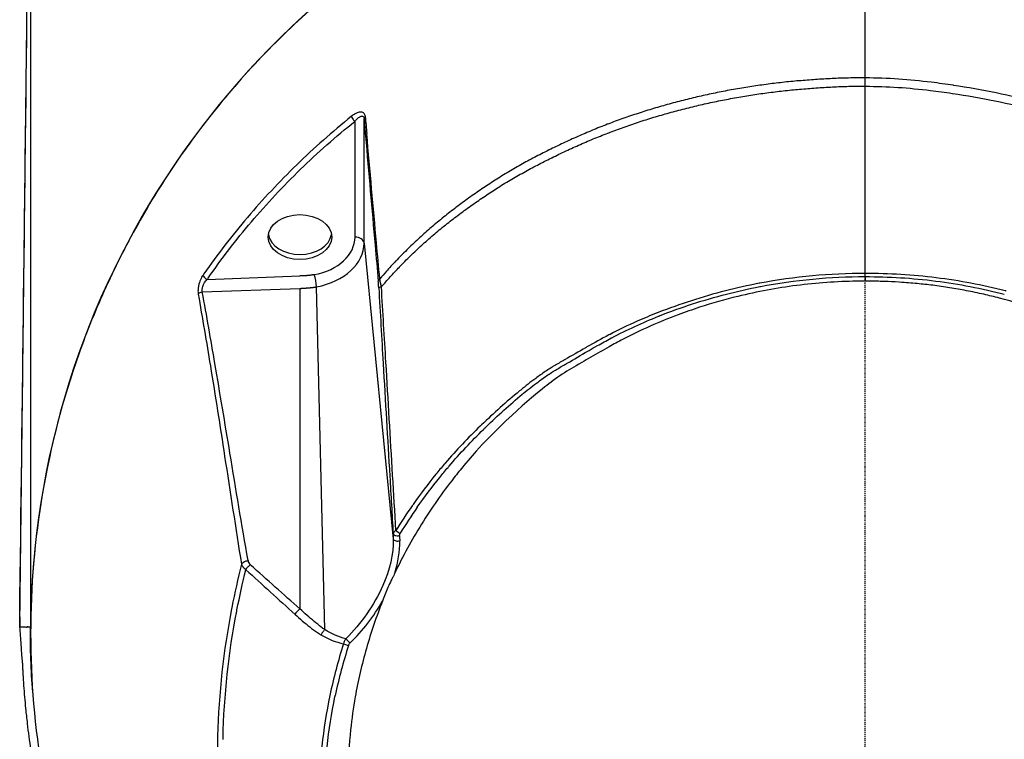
# Model space of a CAD drawing. Header units: millimetres. Extents: x 0 to 7374, y 0 to 4200.
# Tile 547 of 656: x 3810 to 3919, y 1136 to 1215. Entities that reach past the tile are written whole.
import ezdxf

# ---------------------------------------------------------------- set-up
doc = ezdxf.new("R2010")
doc.units = ezdxf.units.MM
doc.header["$LTSCALE"] = 0.2
doc.linetypes.add('CENTER2', pattern=[1.125, 0.75, -0.125, 0.125, -0.125])
doc.layers.add('02_Center Line', color=1, linetype='CENTER2')

# ---------------------------------------------------------------- blocks, each defined once
blk = doc.blocks.new('A$Cccaa745f')
for p, q in [((-92, 341.38), (-92, 241)), ((-93.19, 241.22), (-92.24, 321)), ((-0.01, 279.95), (0, 300.57)), ((-56.62, 297.27), (-56.62, 297.26)), ((-56.24, 283.96), (-56.24, 296.72)), ((-55.24, 283.3), (-55.24, 297.01)), ((-55.24, 283.3), (-52.02, 250.69)), ((-72.52, 279.29), (-62.31, 279.67)), ((-0.01, 279.6), (-0.01, 279.1)), ((-73.07, 277.91), (-62.31, 278.3)), ((-62.31, 278.3), (-62.31, 242.99)), ((-59.58, 240.71), (-60.48, 278.47)), ((-52.03, 251.27), (-52.02, 250.69)), ((-92.28, 241), (-92.14, 241)), ((-92.02, 241), (-92, 241))]:
    blk.add_line(p, q)
blk.add_arc((0, 240.29), 92, 44.9301, 179.559)
for centre, major_axis, ratio, start_param, end_param in [((-43.36, 584.57), (-20.43, 486.21), 0.060519, 2.200526, 2.205362), ((-62.31, 284.52), (3.5, 0), 0.707107, 3.256129, 6.168649), ((-62.31, 283.96), (6.07, 0), 0.707107, 4.974189, 6.283185), ((-62.31, 283.3), (7.07, 0), 0.707107, 4.974189, 6.283185), ((-56.24, 283.25), (1, 0), 0.707107, 0.069813, 1.570796), ((-72.94, 279.74), (1.24, 1.77), 0.026061, 1.496708, 1.574575), ((-60.74, 279.11), (-0.186, 0.983), 0.183013, 3.979473, 5.480456), ((-53.65, 277.25), (0.08, -2.19), 0.03496, 2.106277, 2.569418), ((-0.01, 279.9), (0, -0.432), 0.000032, 0.802696, 1.693069), ((0.39, 221.35), (-60.72, 1.1), 0.969627, 5.706763, 5.762007), ((0.85, 221.25), (60.64, 0.01), 0.96948, 2.546578, 2.604294), ((35.87, 156.05), (-50.21, 205.11), 0.348168, 1.006024, 1.009207), ((-66.8, 248.76), (-1.09, -0.79), 0.764737, 5.928532, 6.452403), ((-62.27, 242.39), (0.614, 0.683), 0.525257, 1.103505, 2.013275), ((-93.2, 241.92), (0, -0.994), 0.011948, 0.372867, 0.507258), ((-93.2, 241.92), (0, -0.994), 0.011948, 0.507258, 0.785398), ((0, 241.56), (-92, -0.56), 0.00002, 6.277481, 6.283185), ((-28.62, 228.87), (11.36, 40), 0.736504, 1.522573, 1.664487), ((-30.38, 228.84), (-10.18, -38.61), 0.710174, 4.636554, 4.780001)]:
    blk.add_ellipse(centre, major_axis=major_axis, ratio=ratio, start_param=start_param, end_param=end_param)
blk.add_ellipse((-62.31, 283.96), major_axis=(3.5, 0), ratio=0.707107)
for points, knots in [([(-93.19, 242.12), (-92.9, 265.54), (-92.62, 288.97), (-92.23, 321.85), (-92.12, 331.28), (-92, 340.72)], [0, 0, 0, 0, 10.000002, 10.000002, 14.023717, 14.023717, 14.023717, 14.023717]), ([(0.01, 332.28), (-1.82, 332.28), (-3.65, 332.22), (-7.3, 332.01), (-9.11, 331.84), (-12.72, 331.41), (-14.51, 331.14), (-18.06, 330.5), (-19.82, 330.13), (-25.02, 328.88), (-28.39, 327.85), (-34.89, 325.47), (-38.02, 324.12), (-44, 321.14), (-46.86, 319.51), (-52.29, 316.03), (-54.86, 314.19), (-59.72, 310.32), (-62.01, 308.29), (-66.32, 304.1), (-68.33, 301.94), (-72.09, 297.5), (-73.84, 295.22), (-77.07, 290.57), (-78.57, 288.21), (-81.3, 283.4), (-82.54, 280.97), (-84.79, 276.04), (-85.8, 273.55), (-88.47, 266.02), (-89.79, 260.91), (-91.55, 250.64), (-91.99, 245.46), (-91.99, 240.28), (-91.99, 235.1), (-91.55, 229.92), (-89.79, 219.64), (-88.47, 214.54), (-84.91, 204.5), (-82.67, 199.56), (-77.2, 189.95), (-73.97, 185.29), (-68.33, 178.62), (-66.32, 176.46), (-62.87, 173.1), (-61.52, 171.86), (-60.13, 170.66)], [0, 0, 0, 0, 0.015625, 0.015625, 0.03125, 0.03125, 0.046875, 0.046875, 0.0625, 0.0625, 0.09375, 0.09375, 0.125, 0.125, 0.15625, 0.15625, 0.1875, 0.1875, 0.21875, 0.21875, 0.25, 0.25, 0.28125, 0.28125, 0.3125, 0.3125, 0.34375, 0.34375, 0.375, 0.375, 0.4375, 0.4375, 0.5000003, 0.5000003, 0.5000003, 0.5625, 0.5625, 0.625, 0.625, 0.6875, 0.6875, 0.75, 0.75, 0.78125, 0.78125, 0.8000676, 0.8000676, 0.8000676, 0.8000676]), ([(-10.94, 300.77), (-11.54, 300.69), (-12.73, 300.52), (-13.92, 300.32), (-14.52, 300.21), (-14.53, 300.21), (-14.54, 300.21), (-14.54, 300.21), (-14.54, 300.21)], [0, 0, 0, 0, 0.4956265, 0.9919048, 0.9919048, 0.9996772, 0.9996772, 1, 1, 1, 1]), ([(-7.31, 301.17), (-7.91, 301.12), (-8.52, 301.06), (-9.13, 300.99), (-9.73, 300.93), (-10.34, 300.85), (-10.94, 300.77)], [0, 0, 0, 0, 0.4995007, 0.4995007, 0.4995007, 1, 1, 1, 1]), ([(0, 301.49), (-0.3, 301.49), (-0.92, 301.5), (-1.83, 301.48), (-2.75, 301.46), (-3.35, 301.43), (-3.96, 301.4), (-4.57, 301.37), (-5.49, 301.31), (-6.4, 301.24), (-7.01, 301.19), (-7.31, 301.17), (-7.31, 301.17), (-7.31, 301.17)], [0, 0, 0, 0, 0.124596, 0.249192, 0.373787, 0.498383, 0.498383, 0.623744, 0.749105, 0.874465, 0.999826, 0.999826, 1, 1, 1, 1]), ([(7.28, 301.01), (7.28, 301.01), (7.28, 301.01), (4.89, 301.3), (2.45, 301.48), (0, 301.49)], [0, 0, 0, 0, 0.0000622, 0.0000622, 1, 1, 1, 1]), ([(14.44, 299.83), (12.88, 300.15), (11.31, 300.43), (9.72, 300.67), (9.71, 300.67), (9.7, 300.68), (9.69, 300.68), (8.89, 300.8), (8.09, 300.91), (7.28, 301.01)], [0, 0, 0, 0, 0.661011, 0.661011, 0.661011, 0.665756, 0.665756, 0.665756, 1, 1, 1, 1]), ([(-14.54, 300.21), (-15.14, 300.1), (-16.33, 299.88), (-18.1, 299.5), (-19.86, 299.08), (-21.03, 298.77), (-21.61, 298.61)], [0, 0, 0, 0, 0.249866, 0.499894, 0.749922, 1, 1, 1, 1]), ([(-14.37, 299.3), (-13.79, 299.4), (-12.61, 299.6), (-11.43, 299.77), (-10.24, 299.93), (-9.04, 300.08), (-7.84, 300.2), (-6.94, 300.27), (-6.34, 300.32), (-5.43, 300.39), (-4.53, 300.45), (-3.92, 300.48), (-3.32, 300.51), (-2.72, 300.54), (-1.82, 300.57), (-0.91, 300.58), (-0.31, 300.58), (-0.01, 300.57), (0, 300.57), (0, 300.57)], [0, 0, 0, 0, 0.1237633, 0.2475282, 0.2475282, 0.3725427, 0.4975572, 0.4975572, 0.5604583, 0.6233595, 0.6862606, 0.7491617, 0.7491617, 0.811679, 0.8741963, 0.9367135, 0.9992308, 0.9992308, 1, 1, 1, 1]), ([(0, 300.57), (2.41, 300.57), (4.82, 300.4), (7.19, 300.11), (7.99, 300.02), (8.78, 299.91), (9.58, 299.79), (9.59, 299.79), (9.6, 299.79), (9.61, 299.79), (11.18, 299.56), (12.74, 299.28), (14.29, 298.96), (15.85, 298.64), (17.4, 298.29), (18.94, 297.9), (22, 297.12), (25.01, 296.19), (27.96, 295.1), (27.97, 295.1), (27.98, 295.1), (27.99, 295.09), (28, 295.09), (28.01, 295.08), (28.03, 295.08), (29.48, 294.54), (30.91, 293.97), (32.31, 293.35), (32.32, 293.34), (32.33, 293.34), (32.34, 293.34), (33.05, 293.02), (33.76, 292.69), (34.46, 292.34), (34.47, 292.34), (34.48, 292.33), (34.49, 292.33), (35.17, 291.99), (35.85, 291.64), (36.52, 291.28)], [0, 0, 0, 0, 0.18613, 0.18613, 0.18613, 0.2490794, 0.2490794, 0.2490794, 0.2499729, 0.2499729, 0.2499729, 0.3744211, 0.3744211, 0.3744211, 0.4999777, 0.4999777, 0.4999777, 0.7499909, 0.7499909, 0.7499909, 0.7508764, 0.7508764, 0.7508764, 0.7520055, 0.7520055, 0.7520055, 0.8749955, 0.8749955, 0.8749955, 0.8758115, 0.8758115, 0.8758115, 0.9380751, 0.9380751, 0.9380751, 0.9390827, 0.9390827, 0.9390827, 1, 1, 1, 1]), ([(28.27, 295.92), (28.26, 295.93), (28.24, 295.93), (25.26, 297.03), (22.21, 297.96), (17.57, 299.14), (16.01, 299.5), (14.44, 299.83)], [0, 0, 0, 0, 0.002991, 0.002991, 0.667508, 0.667508, 1, 1, 1, 1]), ([(-21.61, 298.61), (-22.18, 298.45), (-23.33, 298.12), (-25.03, 297.59), (-26.72, 297.02), (-27.83, 296.61), (-28.39, 296.4), (-28.41, 296.39), (-28.43, 296.38)], [0, 0, 0, 0, 0.248051, 0.496152, 0.744253, 0.992354, 0.992354, 1, 1, 1, 1]), ([(-28.11, 295.51), (-27.57, 295.72), (-26.47, 296.12), (-24.8, 296.69), (-23.11, 297.22), (-21.97, 297.54), (-20.83, 297.86), (-19.67, 298.16), (-17.93, 298.58), (-16.17, 298.96), (-14.99, 299.18), (-14.39, 299.29), (-14.38, 299.29), (-14.37, 299.3)], [0, 0, 0, 0, 0.124449, 0.2489, 0.373351, 0.497802, 0.497802, 0.622865, 0.747927, 0.87299, 0.998052, 0.998052, 1, 1, 1, 1]), ([(-55.1, 297.23), (-55.12, 297.37), (-55.17, 297.5), (-55.24, 297.58), (-55.31, 297.66), (-55.41, 297.71), (-55.52, 297.72), (-55.58, 297.73), (-55.64, 297.73), (-55.7, 297.72), (-55.75, 297.72), (-55.81, 297.7), (-55.88, 297.69), (-55.97, 297.66), (-56.06, 297.62), (-56.15, 297.57), (-56.19, 297.56), (-56.22, 297.54), (-56.25, 297.52), (-56.37, 297.45), (-56.5, 297.37), (-56.62, 297.27)], [0, 0, 0, 0, 0.2, 0.2, 0.2, 0.4, 0.4, 0.4, 0.5, 0.5, 0.5, 0.6, 0.6, 0.6, 0.7500001, 0.7500001, 0.7500001, 0.8000001, 0.8000001, 0.8000001, 0.9999999, 0.9999999, 0.9999999, 0.9999999]), ([(-72.52, 279.29), (-72.49, 279.34), (-72.46, 279.38), (-70.96, 281.54), (-69.37, 283.62), (-65.97, 287.62), (-64.17, 289.55), (-60.36, 293.25), (-58.36, 295.02), (-56.24, 296.72)], [0, 0, 0, 0, 0.007297, 0.007297, 0.34491, 0.34491, 0.67595, 0.67595, 1, 1, 1, 1]), ([(-56.62, 297.26), (-56.61, 297.19), (-56.55, 297.04), (-56.39, 296.83), (-56.29, 296.75), (-56.24, 296.72)], [0.0000001, 0.0000001, 0.0000001, 0.0000001, 0.4285714, 0.7142857, 1, 1, 1, 1]), ([(-56.24, 296.72), (-56.16, 296.82), (-56.08, 296.91), (-55.99, 296.99), (-55.97, 297.01), (-55.95, 297.03), (-55.93, 297.04), (-55.87, 297.1), (-55.81, 297.15), (-55.75, 297.18), (-55.71, 297.21), (-55.67, 297.23), (-55.63, 297.25), (-55.59, 297.27), (-55.56, 297.28), (-55.52, 297.29), (-55.45, 297.3), (-55.38, 297.29), (-55.33, 297.24), (-55.28, 297.2), (-55.25, 297.12), (-55.24, 297.01)], [0, 0, 0, 0, 0.202554, 0.202554, 0.202554, 0.252394, 0.252394, 0.252394, 0.401915, 0.401915, 0.401915, 0.501596, 0.501596, 0.501596, 0.601277, 0.601277, 0.601277, 0.800638, 0.800638, 0.800638, 1, 1, 1, 1]), ([(-55.1, 297.23), (-55.14, 297.2), (-55.21, 297.13), (-55.24, 297.05), (-55.24, 297.01)], [0, 0, 0, 0, 0.428571, 1, 1, 1, 1]), ([(-55.24, 297.01), (-55.19, 296.38), (-55.14, 295.75), (-54.73, 291.03), (-54.38, 287), (-53.91, 281.73), (-53.79, 280.41), (-53.67, 279.09)], [0, 0, 0, 0, 0.103586, 0.103586, 0.773416, 0.773416, 1, 1, 1, 1]), ([(-28.43, 296.38), (-28.43, 296.38), (-28.43, 296.38), (-28.98, 296.17), (-30.08, 295.73), (-31.69, 295.04), (-33.29, 294.31), (-34.34, 293.8), (-34.88, 293.54), (-34.9, 293.53), (-34.92, 293.52), (-34.92, 293.52), (-34.92, 293.52)], [0, 0, 0, 0, 0.000021, 0.000021, 0.247754, 0.495487, 0.74322, 0.990953, 0.990953, 0.999943, 0.999943, 1, 1, 1, 1]), ([(-53.87, 283.31), (-53.87, 283.31), (-53.87, 283.31), (-53.87, 283.31), (-54.23, 287.24), (-54.59, 291.26), (-54.94, 295.33)], [0, 0, 0, 0, 0.000004, 0.000004, 0.000004, 1, 1, 1, 1]), ([(-34.55, 292.69), (-34.03, 292.95), (-32.99, 293.45), (-31.4, 294.17), (-29.8, 294.85), (-28.71, 295.28), (-28.15, 295.5), (-28.13, 295.51), (-28.11, 295.51)], [0, 0, 0, 0, 0.248084, 0.496174, 0.744263, 0.992353, 0.992353, 1, 1, 1, 1]), ([(-34.92, 293.52), (-35.43, 293.26), (-36.46, 292.74), (-37.47, 292.2), (-38.48, 291.63), (-39.49, 291.04), (-40.49, 290.42), (-40.99, 290.09), (-41.01, 290.08), (-41.03, 290.07), (-41.03, 290.07), (-41.03, 290.07)], [0, 0, 0, 0, 0.245403, 0.490864, 0.490864, 0.741233, 0.991601, 0.991601, 0.999841, 0.999841, 1, 1, 1, 1]), ([(-62.65, 291.93), (-62.65, 291.93), (-62.65, 291.93), (-64.58, 290.05), (-66.39, 288.11), (-68.08, 286.13)], [0, 0, 0, 0, 0.000064, 0.000064, 1, 1, 1, 1]), ([(-37.64, 291.08), (-37.15, 291.36), (-36.14, 291.9), (-35.12, 292.41), (-34.59, 292.67), (-34.57, 292.68), (-34.55, 292.69)], [0, 0, 0, 0, 0.490957, 0.981975, 0.981975, 1, 1, 1, 1]), ([(-40.63, 289.31), (-40.14, 289.62), (-39.16, 290.23), (-38.15, 290.8), (-37.64, 291.08)], [0, 0, 0, 0, 0.499891, 1, 1, 1, 1]), ([(-41.03, 290.07), (-41.5, 289.76), (-41.97, 289.45), (-42.91, 288.81), (-43.39, 288.48), (-44.33, 287.8), (-45.26, 287.11), (-46.17, 286.4), (-46.64, 286.02), (-46.65, 286.01), (-46.66, 286)], [0, 0, 0, 0, 0.241675, 0.241675, 0.492191, 0.492191, 0.742396, 0.992601, 0.992601, 1, 1, 1, 1]), ([(-42.07, 288.36), (-41.61, 288.67), (-41.14, 288.98), (-40.66, 289.29), (-40.64, 289.3), (-40.63, 289.31), (-40.63, 289.31), (-40.63, 289.31)], [0, 0, 0, 0, 0.966798, 0.966798, 0.999685, 0.999685, 1, 1, 1, 1]), ([(-43.49, 287.38), (-43.02, 287.71), (-42.55, 288.04), (-42.07, 288.36), (-42.07, 288.36), (-42.07, 288.36)], [0, 0, 0, 0, 0.999625, 0.999625, 1, 1, 1, 1]), ([(-46.24, 285.31), (-46.24, 285.31), (-46.24, 285.31), (-45.8, 285.67), (-44.89, 286.37), (-43.96, 287.05), (-43.49, 287.38), (-43.49, 287.38), (-43.49, 287.38)], [0, 0, 0, 0, 0.000143, 0.000143, 0.499935, 0.999728, 0.999728, 1, 1, 1, 1]), ([(-68.08, 286.13), (-68.08, 286.12), (-68.08, 286.12), (-69.81, 284.1), (-71.41, 282.02), (-72.89, 279.91)], [0, 0, 0, 0, 0.00007, 0.00007, 1, 1, 1, 1]), ([(-46.66, 286), (-46.66, 286), (-46.66, 286), (-47.11, 285.63), (-48, 284.89), (-49.29, 283.74), (-50.54, 282.54), (-51.35, 281.72), (-51.76, 281.3), (-51.76, 281.29), (-51.76, 281.29)], [0, 0, 0, 0, 0.000024, 0.000024, 0.249536, 0.499047, 0.748558, 0.998069, 0.998069, 1, 1, 1, 1]), ([(-51.33, 280.67), (-51.33, 280.67), (-51.33, 280.67), (-50.94, 281.08), (-50.13, 281.89), (-48.89, 283.06), (-47.61, 284.19), (-46.73, 284.92), (-46.27, 285.29), (-46.26, 285.3), (-46.24, 285.31)], [0, 0, 0, 0, 0.000012, 0.000012, 0.248179, 0.496346, 0.744514, 0.992681, 0.992681, 1, 1, 1, 1]), ([(-51.76, 281.29), (-51.76, 281.29), (-51.76, 281.29), (-52.11, 280.93), (-52.7, 280.29), (-53.27, 279.64), (-53.51, 279.36)], [0, 0, 0, 0, 0.000172, 0.000172, 0.577334, 1, 1, 1, 1]), ([(-53.33, 278.46), (-53.01, 278.84), (-52.36, 279.58), (-51.69, 280.3), (-51.34, 280.66), (-51.34, 280.66), (-51.33, 280.67)], [0, 0, 0, 0, 0.4977144, 0.9954287, 0.9954287, 0.9999999, 0.9999999, 0.9999999, 0.9999999]), ([(-72.99, 279.77), (-73.2, 279.48), (-73.45, 278.89), (-73.56, 278.09), (-73.54, 277.79), (-73.52, 277.66)], [0, 0, 0, 0, 0.571429, 0.785714, 1, 1, 1, 1]), ([(-73.07, 277.91), (-73.09, 277.99), (-73.1, 278.18), (-72.99, 278.71), (-72.73, 279.09), (-72.52, 279.29)], [0, 0, 0, 0, 0.2142857, 0.4285714, 0.9999998, 0.9999998, 0.9999998, 0.9999998]), ([(-72.99, 279.77), (-72.98, 279.7), (-72.91, 279.55), (-72.71, 279.37), (-72.58, 279.31), (-72.52, 279.29)], [0, 0, 0, 0, 0.4285714, 0.7142857, 0.9999999, 0.9999999, 0.9999999, 0.9999999]), ([(-53.51, 279.36), (-53.55, 279.33), (-53.59, 279.29), (-53.62, 279.25), (-53.62, 279.24), (-53.63, 279.24), (-53.63, 279.23), (-53.66, 279.19), (-53.67, 279.14), (-53.67, 279.09)], [0, 0, 0, 0, 0.428552, 0.428552, 0.428552, 0.5, 0.5, 0.5, 1, 1, 1, 1]), ([(-53.33, 278.46), (-53.34, 278.49), (-53.35, 278.55), (-53.37, 278.65), (-53.39, 278.74), (-53.41, 278.84), (-53.43, 278.93), (-53.45, 279.02), (-53.46, 279.11), (-53.48, 279.2), (-53.5, 279.28), (-53.51, 279.33), (-53.51, 279.36)], [0, 0, 0, 0, 0.0940494, 0.1972836, 0.2999848, 0.4021494, 0.5037879, 0.6048751, 0.7053399, 0.8052336, 0.9046118, 0.9999991, 0.9999991, 0.9999991, 0.9999991]), ([(-0.94, 279.1), (-3.15, 279.06), (-5.36, 278.9), (-9.76, 278.34), (-11.92, 277.94), (-15.47, 277.07), (-16.88, 276.67), (-19.06, 275.96), (-19.85, 275.68), (-22.7, 274.62), (-24.73, 273.73), (-27.24, 272.42), (-27.75, 272.14), (-28.9, 271.49), (-29.56, 271.11), (-30.58, 270.52), (-30.91, 270.33), (-32.14, 269.62), (-32.7, 269.31), (-34.05, 268.41), (-34.75, 267.89), (-36.7, 266.36), (-40.68, 263.05), (-44.61, 258.35), (-44.98, 257.89), (-46.63, 255.79), (-47.82, 254.1), (-49.99, 250.59), (-50.98, 248.78), (-51.86, 246.93)], [-12.252482, -12.252482, -12.252482, -12.252482, -10.692426, -10.692426, -9.130465, -9.130465, -8.08568, -8.08568, -7.490061, -7.490061, -5.911353, -5.911353, -5.47684, -5.47684, -4.889928, -4.889928, -4.610503, -4.610503, -3.84591, -3.84591, -3.140307, -3.140307, -1.451687, -1.451687, -1.270406, -1.270406, -0.634297, -0.634297, -0.000104, -0.000104, -0.000104, -0.000104]), ([(-0.01, 279.95), (-3.88, 279.95), (-7.79, 279.59), (-11.63, 278.87), (-11.65, 278.86), (-11.68, 278.86), (-11.7, 278.86)], [0, 0, 0, 0, 0.993772, 0.993772, 0.993772, 1, 1, 1, 1]), ([(-0.01, 279.1), (-0.01, 279.1), (-0.01, 279.1), (-0.01, 279.1), (-0.02, 279.1), (-0.02, 279.1), (-0.02, 279.1), (-0.03, 279.1), (-0.04, 279.1), (-0.06, 279.1), (-0.07, 279.1), (-0.12, 279.1), (-0.16, 279.1), (-0.23, 279.1), (-0.26, 279.1), (-0.35, 279.1), (-0.41, 279.1), (-0.63, 279.1), (-0.78, 279.1), (-0.94, 279.1)], [-0.09266367, -0.09266367, -0.09266367, -0.09266367, -0.09236857, -0.09236857, -0.09199656, -0.09199656, -0.0910062, -0.0910062, -0.08903055, -0.08903055, -0.08502858, -0.08502858, -0.07397082, -0.07397082, -0.06438476, -0.06438476, -0.04630524, -0.04630524, -0.00006982, -0.00006982, -0.00006982, -0.00006982]), ([(15.53, 278.01), (15.49, 278.02), (15.46, 278.02), (15.43, 278.03), (12.93, 278.67), (10.39, 279.15), (7.82, 279.47), (5.23, 279.79), (2.61, 279.95), (-0.01, 279.95)], [0, 0, 0, 0, 0.0066438, 0.0066438, 0.0066438, 0.5000528, 0.5000528, 0.5000528, 1, 1, 1, 1]), ([(-0.01, 279.6), (2.59, 279.6), (5.19, 279.44), (10.32, 278.79), (12.84, 278.31), (15.32, 277.67), (15.32, 277.67)], [0, 0, 0, 0, 0.503286, 0.503286, 0.999986, 1, 1, 1, 1]), ([(28.52, 271.7), (27.92, 272.05), (27.02, 272.55), (25.8, 273.16), (25.71, 273.2), (25.62, 273.25), (25.53, 273.29), (25.48, 273.31), (25.44, 273.34), (25.39, 273.36), (25.38, 273.36), (25.37, 273.37), (25.35, 273.38), (25.31, 273.4), (25.26, 273.42), (25.25, 273.43), (25.1, 273.5), (24.23, 273.94), (22.6, 274.62), (22.48, 274.66), (22.36, 274.71), (22.24, 274.76), (22.17, 274.79), (22.11, 274.82), (22.05, 274.84), (21.98, 274.87), (21.89, 274.91), (21.85, 274.92), (21.02, 275.25), (20.19, 275.56), (19.34, 275.85), (17.84, 276.37), (16.31, 276.84), (14.78, 277.23), (14.21, 277.38), (13.63, 277.52), (13.06, 277.65), (12.42, 277.79), (11.78, 277.93), (11.14, 278.05), (10.53, 278.17), (9.92, 278.27), (9.3, 278.37), (8.99, 278.42), (8.68, 278.47), (8.38, 278.51), (8.07, 278.56), (7.71, 278.6), (7.45, 278.64), (7.17, 278.67), (6.88, 278.71), (6.58, 278.74), (6.03, 278.8), (5.42, 278.86), (4.77, 278.91), (4.44, 278.94), (4.14, 278.96), (3.73, 278.99), (3.11, 279.03), (2.6, 279.05), (2.21, 279.06), (2.15, 279.06), (2.08, 279.07), (2.03, 279.07), (1.97, 279.07), (1.96, 279.07), (1.86, 279.07), (1.55, 279.08), (1.3, 279.09), (1.1, 279.09), (1.04, 279.09), (1.03, 279.09), (0.92, 279.1), (0.82, 279.1), (0.73, 279.1), (0.65, 279.1), (0.57, 279.1), (0.56, 279.1), (0.46, 279.1), (0.35, 279.1), (0.33, 279.1), (0.22, 279.1), (0.2, 279.1), (0.18, 279.1), (0.17, 279.1), (0.15, 279.1), (0.13, 279.1), (0.11, 279.1), (0.08, 279.1), (0.06, 279.1), (0.04, 279.1), (0.03, 279.1), (0.02, 279.1), (0.01, 279.1), (0, 279.1), (-0.01, 279.1), (-0.01, 279.1)], [0, 0, 0, 0, 0.109375, 0.109375, 0.109375, 0.1171875, 0.1171875, 0.1171875, 0.1210938, 0.1210938, 0.1210938, 0.122003, 0.122003, 0.122003, 0.125, 0.125, 0.125, 0.234375, 0.234375, 0.234375, 0.2421875, 0.2421875, 0.2421875, 0.2460938, 0.2460938, 0.2460938, 0.25, 0.25, 0.25, 0.3400154, 0.3400154, 0.3400154, 0.5, 0.5, 0.5, 0.5594142, 0.5594142, 0.5594142, 0.625, 0.625, 0.625, 0.6875, 0.6875, 0.6875, 0.71875, 0.71875, 0.71875, 0.75, 0.75, 0.75, 0.7832522, 0.7832522, 0.7832522, 0.84375, 0.84375, 0.84375, 0.875, 0.875, 0.875, 0.921875, 0.921875, 0.921875, 0.9296875, 0.9296875, 0.9296875, 0.9375, 0.9375, 0.9375, 0.9609375, 0.9609375, 0.9609375, 0.96875, 0.96875, 0.96875, 0.9765625, 0.9765625, 0.9765625, 0.984375, 0.984375, 0.984375, 0.9921875, 0.9921875, 0.9921875, 0.9941406, 0.9941406, 0.9941406, 0.9960938, 0.9960938, 0.9960938, 0.9979199, 0.9979199, 0.9979199, 0.9987896, 0.9987896, 0.9987896, 0.9999906, 0.9999906, 0.9999906, 0.9999906]), ([(-73.52, 277.66), (-73.49, 277.69), (-73.46, 277.73), (-73.43, 277.76), (-73.39, 277.79), (-73.35, 277.82), (-73.3, 277.84), (-73.22, 277.87), (-73.14, 277.9), (-73.07, 277.91)], [0, 0, 0, 0, 0.285714, 0.285714, 0.285714, 0.571429, 0.571429, 0.571429, 1, 1, 1, 1]), ([(-68.03, 248.32), (-68.73, 252.26), (-69.37, 256.2), (-70.57, 263.44), (-71.12, 266.74), (-72.13, 272.65), (-72.59, 275.28), (-73.07, 277.91)], [0, 0, 0, 0, 0.399859, 0.399859, 0.733515, 0.733515, 1, 1, 1, 1]), ([(-53.62, 278.37), (-53.46, 275.59), (-53.3, 272.81), (-52.9, 265.89), (-52.65, 261.74), (-52.28, 255.49), (-52.16, 253.38), (-52.03, 251.27)], [0, 0, 0, 0, 0.3062159, 0.3062159, 0.766302, 0.766302, 1, 1, 1, 1]), ([(-11.7, 278.86), (-12.95, 278.62), (-14.19, 278.34), (-15.41, 278.03), (-17.94, 277.38), (-20.42, 276.59), (-22.82, 275.64), (-22.87, 275.63), (-22.91, 275.61), (-22.95, 275.6)], [0, 0, 0, 0, 0.3231634, 0.3231634, 0.3231634, 0.9885013, 0.9885013, 0.9885013, 0.9999998, 0.9999998, 0.9999998, 0.9999998]), ([(-22.67, 275.28), (-20.28, 276.23), (-17.82, 277.02), (-15.31, 277.67), (-14.09, 277.98), (-12.86, 278.26), (-11.62, 278.5), (-11.6, 278.5), (-11.58, 278.51), (-11.55, 278.51)], [0.0000014, 0.0000014, 0.0000014, 0.0000014, 0.6689145, 0.6689145, 0.6689145, 0.9937269, 0.9937269, 0.9937269, 1, 1, 1, 1]), ([(-22.95, 275.6), (-23.7, 275.3), (-24.41, 275), (-25.14, 274.68), (-26.15, 274.23), (-27.15, 273.75), (-28.13, 273.24), (-28.18, 273.22), (-28.22, 273.2), (-28.27, 273.17)], [0, 0, 0, 0, 0.40595, 0.40595, 0.40595, 0.974372, 0.974372, 0.974372, 1, 1, 1, 1]), ([(-27.93, 272.87), (-27.93, 272.87), (-27.93, 272.87), (-27.93, 272.87), (-26.25, 273.74), (-24.54, 274.53), (-22.79, 275.23), (-22.75, 275.25), (-22.71, 275.26), (-22.67, 275.28)], [0, 0, 0, 0, 0.000007, 0.000007, 0.000007, 0.977057, 0.977057, 0.977057, 1, 1, 1, 1]), ([(-28.27, 273.17), (-29.08, 272.75), (-29.88, 272.3), (-30.73, 271.82), (-30.77, 271.79), (-30.82, 271.76)], [0.0000015, 0.0000015, 0.0000015, 0.0000015, 0.9444036, 0.9444036, 1, 1, 1, 1]), ([(-30.45, 271.47), (-30.14, 271.65), (-29.84, 271.82), (-29.53, 272), (-29.04, 272.27), (-28.55, 272.54), (-28.06, 272.8), (-28.01, 272.83), (-27.97, 272.85), (-27.93, 272.87)], [0, 0, 0, 0, 0.3653383, 0.3653383, 0.3653383, 0.948514, 0.948514, 0.948514, 1, 1, 1, 1]), ([(-30.82, 271.76), (-30.82, 271.76), (-30.82, 271.76), (-30.82, 271.76), (-31.58, 271.33), (-32.34, 270.89), (-33.09, 270.46), (-33.12, 270.45), (-33.14, 270.43), (-33.17, 270.42), (-33.23, 270.38), (-33.29, 270.35), (-33.35, 270.32)], [0, 0, 0, 0, 0.0000069, 0.0000069, 0.0000069, 0.8997973, 0.8997973, 0.8997973, 0.9289391, 0.9289391, 0.9289391, 1, 1, 1, 1]), ([(-32.92, 270.02), (-32.89, 270.03), (-32.87, 270.05), (-32.84, 270.06), (-32.09, 270.5), (-31.34, 270.95), (-30.59, 271.39), (-30.54, 271.42), (-30.49, 271.44), (-30.45, 271.47)], [0.0000001, 0.0000001, 0.0000001, 0.0000001, 0.0295668, 0.0295668, 0.0295668, 0.9434989, 0.9434989, 0.9434989, 1, 1, 1, 1]), ([(-33.35, 270.32), (-33.35, 270.31), (-33.35, 270.31), (-33.35, 270.31), (-33.71, 270.11), (-34.07, 269.9), (-34.43, 269.69), (-34.49, 269.65), (-34.54, 269.61), (-34.6, 269.58)], [0, 0, 0, 0, 0.003362, 0.003362, 0.003362, 0.860545, 0.860545, 0.860545, 1, 1, 1, 1]), ([(-72.18, 269.76), (-72.18, 269.76), (-72.18, 269.76), (-71.64, 266.45), (-71.12, 263.14), (-70.61, 259.83)], [0, 0, 0, 0, 0.0000154, 0.0000154, 0.9999998, 0.9999998, 0.9999998, 0.9999998]), ([(-52.09, 257.72), (-52.09, 257.72), (-52.09, 257.72), (-52.34, 261.86), (-52.58, 266.01), (-52.83, 270.16)], [0, 0, 0, 0, 0.000003, 0.000003, 1, 1, 1, 1]), ([(-34.6, 269.58), (-34.96, 269.35), (-35.32, 269.12), (-35.66, 268.87), (-35.71, 268.84), (-35.76, 268.8), (-35.81, 268.77)], [0, 0, 0, 0, 0.8790445, 0.8790445, 0.8790445, 1, 1, 1, 1]), ([(-35.38, 268.5), (-35.03, 268.74), (-34.69, 268.97), (-34.27, 269.22), (-34.22, 269.26), (-34.16, 269.29)], [0, 0, 0, 0, 0.863648, 0.863648, 1, 1, 1, 1]), ([(-34.16, 269.29), (-34.16, 269.29), (-34.16, 269.29), (-34.16, 269.29), (-33.81, 269.5), (-33.46, 269.71), (-33.1, 269.92), (-33.04, 269.95), (-32.98, 269.98), (-32.92, 270.02)], [0, 0, 0, 0, 0.000026, 0.000026, 0.000026, 0.857753, 0.857753, 0.857753, 1, 1, 1, 1]), ([(-35.81, 268.77), (-35.99, 268.64), (-36.15, 268.52), (-36.32, 268.39), (-36.89, 267.98), (-37.44, 267.55), (-37.98, 267.1), (-38.03, 267.07), (-38.07, 267.03), (-38.11, 267)], [0, 0, 0, 0, 0.2199503, 0.2199503, 0.2199503, 0.9430277, 0.9430277, 0.9430277, 1, 1, 1, 1]), ([(-37.67, 266.75), (-37.67, 266.75), (-37.67, 266.75), (-37.67, 266.75), (-37.13, 267.19), (-36.59, 267.61), (-36.03, 268.02), (-35.86, 268.15), (-35.69, 268.27), (-35.52, 268.4), (-35.5, 268.41), (-35.47, 268.43), (-35.45, 268.45), (-35.44, 268.45), (-35.43, 268.46), (-35.41, 268.47), (-35.41, 268.48), (-35.4, 268.48), (-35.4, 268.48), (-35.39, 268.49), (-35.39, 268.49), (-35.39, 268.49), (-35.39, 268.49), (-35.38, 268.49), (-35.38, 268.49), (-35.38, 268.49), (-35.38, 268.49), (-35.38, 268.49), (-35.38, 268.49), (-35.38, 268.49), (-35.38, 268.5), (-35.38, 268.5), (-35.38, 268.5), (-35.38, 268.5), (-35.38, 268.5), (-35.38, 268.5), (-35.38, 268.5), (-35.38, 268.5), (-35.38, 268.5), (-35.38, 268.5), (-35.38, 268.5), (-35.38, 268.5), (-35.38, 268.5), (-35.38, 268.5), (-35.38, 268.5), (-35.38, 268.5)], [0, 0, 0, 0, 0.0000055, 0.0000055, 0.0000055, 0.720641, 0.720641, 0.720641, 0.9397681, 0.9397681, 0.9397681, 0.9698841, 0.9698841, 0.9698841, 0.984942, 0.984942, 0.984942, 0.992471, 0.992471, 0.992471, 0.9962355, 0.9962355, 0.9962355, 0.9981178, 0.9981178, 0.9981178, 0.9990589, 0.9990589, 0.9990589, 0.9995294, 0.9995294, 0.9995294, 0.9997647, 0.9997647, 0.9997647, 0.9998824, 0.9998824, 0.9998824, 0.9999412, 0.9999412, 0.9999412, 0.9999706, 0.9999706, 0.9999706, 0.9999999, 0.9999999, 0.9999999, 0.9999999]), ([(-38.11, 267), (-39.57, 265.81), (-40.96, 264.55), (-42.35, 263.21), (-42.4, 263.17), (-42.44, 263.13)], [0, 0, 0, 0, 0.969098, 0.969098, 1, 1, 1, 1]), ([(-41.95, 262.9), (-41.89, 262.95), (-41.83, 263.01), (-41.78, 263.06), (-40.5, 264.3), (-39.18, 265.51), (-37.8, 266.64), (-37.76, 266.68), (-37.72, 266.71), (-37.67, 266.75)], [0, 0, 0, 0, 0.041076, 0.041076, 0.041076, 0.971406, 0.971406, 0.971406, 1, 1, 1, 1]), ([(-42.44, 263.13), (-42.44, 263.13), (-42.44, 263.13), (-42.44, 263.13), (-43.78, 261.83), (-45.07, 260.47), (-46.29, 259.06), (-46.33, 259.01), (-46.37, 258.97), (-46.41, 258.92)], [0, 0, 0, 0, 0.000007, 0.000007, 0.000007, 0.968702, 0.968702, 0.968702, 1, 1, 1, 1]), ([(-45.88, 258.72), (-44.67, 260.13), (-43.4, 261.47), (-42.07, 262.77), (-42.03, 262.81), (-41.99, 262.86), (-41.95, 262.9)], [0, 0, 0, 0, 0.969021, 0.969021, 0.969021, 1, 1, 1, 1]), ([(-46.41, 258.92), (-46.72, 258.56), (-47.03, 258.19), (-47.33, 257.82), (-48.2, 256.74), (-49.04, 255.63), (-49.83, 254.5), (-49.87, 254.46), (-49.9, 254.41), (-49.93, 254.36)], [0, 0, 0, 0, 0.249358, 0.249358, 0.249358, 0.969909, 0.969909, 0.969909, 1, 1, 1, 1]), ([(-49.38, 254.19), (-48.59, 255.32), (-47.77, 256.41), (-46.9, 257.48), (-46.6, 257.85), (-46.3, 258.22), (-45.99, 258.58), (-45.95, 258.63), (-45.91, 258.67), (-45.88, 258.72)], [0, 0, 0, 0, 0.7196878, 0.7196878, 0.7196878, 0.9687366, 0.9687366, 0.9687366, 1, 1, 1, 1]), ([(-52.02, 250.69), (-51.98, 249.04), (-52.42, 247.25), (-54.12, 243.42), (-55.55, 241.39), (-57.24, 239.7)], [0.0000611, 0.0000611, 0.0000611, 0.0000611, 0.4423865, 0.4423865, 1, 1, 1, 1]), ([(-51.73, 251.62), (-51.84, 251.56), (-51.98, 251.44), (-52.03, 251.32), (-52.03, 251.27)], [0, 0, 0, 0, 0.5714286, 0.9999998, 0.9999998, 0.9999998, 0.9999998]), ([(-52.03, 251.27), (-52.02, 251.2), (-51.91, 251.09), (-51.6, 251.03), (-51.41, 251.05), (-51.33, 251.07)], [0, 0, 0, 0, 0.428571, 0.714286, 1, 1, 1, 1]), ([(-52.02, 250.69), (-52.01, 250.64), (-51.98, 250.6), (-51.93, 250.56), (-51.87, 250.52), (-51.8, 250.49), (-51.71, 250.48), (-51.59, 250.45), (-51.44, 250.46), (-51.31, 250.49)], [0, 0, 0, 0, 0.2858205, 0.2858205, 0.2858205, 0.5714155, 0.5714155, 0.5714155, 0.9999995, 0.9999995, 0.9999995, 0.9999995]), ([(-51.33, 251.07), (-51.33, 251.11), (-51.32, 251.19), (-51.28, 251.28), (-51.25, 251.33)], [0, 0, 0, 0, 0.428571, 1, 1, 1, 1]), ([(-68.75, 247.91), (-68.69, 248.02), (-68.47, 248.21), (-68.16, 248.3), (-68.03, 248.32)], [0, 0, 0, 0, 0.571429, 1, 1, 1, 1]), ([(-68.75, 247.91), (-68.74, 247.89), (-68.73, 247.85), (-68.7, 247.78), (-68.66, 247.72), (-68.62, 247.65), (-68.57, 247.58), (-68.51, 247.52), (-68.45, 247.46), (-68.37, 247.39), (-68.31, 247.34), (-68.27, 247.31)], [0, 0, 0, 0, 0.0913857, 0.200393, 0.3089375, 0.4168711, 0.5241975, 0.6308995, 0.737027, 0.84264, 0.9999998, 0.9999998, 0.9999998, 0.9999998]), ([(-68.27, 247.31), (-68.21, 247.41), (-68.07, 247.62), (-67.87, 247.79), (-67.78, 247.85)], [0.0000001, 0.0000001, 0.0000001, 0.0000001, 0.5, 1, 1, 1, 1]), ([(-69.28, 242.74), (-69.27, 242.79), (-69.26, 242.84), (-68.96, 244.37), (-68.63, 245.85), (-68.27, 247.31)], [0, 0, 0, 0, 0.032056, 0.032056, 1, 1, 1, 1]), ([(-51.86, 246.93), (-51.87, 246.9), (-51.95, 246.74), (-52.11, 246.41), (-52.18, 246.28), (-52.38, 245.88), (-52.49, 245.64), (-52.72, 245.11), (-52.82, 244.86), (-53, 244.36), (-53.1, 244.11), (-53.2, 243.86)], [0.00011543, 0.00011543, 0.00011543, 0.00011543, 0.00894947, 0.00894947, 0.01478235, 0.01478235, 0.0272049, 0.0272049, 0.03845799, 0.03845799, 0.04999615, 0.04999615, 0.04999615, 0.04999615]), ([(-69.81, 243.16), (-69.82, 243.11), (-69.83, 243.06), (-70.74, 238.38), (-71.26, 233.67), (-71.38, 228.96)], [0, 0, 0, 0, 0.010575, 0.010575, 1, 1, 1, 1]), ([(-53.2, 243.86), (-53.54, 243), (-53.86, 242.14), (-54.46, 240.4), (-54.73, 239.52), (-55.48, 236.89), (-55.9, 235.1), (-56.43, 232.1), (-56.6, 230.89), (-56.9, 228.08), (-57, 226.46), (-57.03, 224.41), (-57.03, 223.97), (-57.02, 223.09), (-57.01, 222.64), (-56.96, 221.14), (-56.89, 220.1), (-56.53, 216.32), (-56.05, 213.6), (-54.8, 208.73), (-54.1, 206.57), (-52.95, 203.71), (-52.63, 202.97), (-50.83, 199.01), (-49.05, 195.93), (-44.91, 190.17), (-42.57, 187.5), (-37.27, 182.51), (-34.33, 180.23), (-27.3, 175.81), (-23.11, 173.82), (-17.52, 171.9), (-16.27, 171.52), (-14, 170.91), (-12.98, 170.66), (-11.48, 170.33), (-11, 170.24), (-8.91, 169.84), (-7.28, 169.59), (-5.31, 169.38), (-4.96, 169.35), (-3.06, 169.18), (-1.49, 169.1), (0.08, 169.11)], [-11.478, -11.478, -11.478, -11.478, -11.183391, -11.183391, -10.889051, -10.889051, -10.304759, -10.304759, -9.91648, -9.91648, -9.400868, -9.400868, -9.262731, -9.262731, -9.113529, -9.113529, -8.77436, -8.77436, -7.874296, -7.874296, -7.139202, -7.139202, -6.87573, -6.87573, -5.72741, -5.72741, -4.579132, -4.579132, -3.406832, -3.406832, -1.968008, -1.968008, -1.561328, -1.561328, -1.235623, -1.235623, -1.083752, -1.083752, -0.576872, -0.576872, -0.471876, -0.471876, -0.000035, -0.000035, -0.000035, -0.000035]), ([(53.19, 243.87), (53.63, 242.79), (54.02, 241.69), (54.75, 239.48), (55.07, 238.36), (55.93, 234.99), (56.36, 232.71), (56.83, 228.88), (56.94, 227.33), (57.02, 224.94), (57.03, 224.07), (57, 222.19), (56.96, 221.2), (56.8, 219.1), (56.68, 217.96), (56.35, 215.56), (56.13, 214.29), (55.71, 212.36), (55.56, 211.69), (55.21, 210.33), (55.02, 209.65), (54.64, 208.38), (54.46, 207.8), (53.7, 205.55), (53.05, 203.9), (50.86, 199.07), (49.08, 195.99), (44.96, 190.24), (42.61, 187.55), (37.38, 182.61), (34.47, 180.34), (27.43, 175.88), (23.21, 173.86), (18.15, 172.12), (17.5, 171.91), (14.56, 171.01), (12.24, 170.45), (9.36, 169.93), (8.84, 169.85), (6.62, 169.51), (4.91, 169.32), (2.2, 169.15), (1.14, 169.11), (0.08, 169.11)], [0.00011, 0.00011, 0.00011, 0.00011, 0.360928, 0.360928, 0.721039, 0.721039, 1.438493, 1.438493, 1.919877, 1.919877, 2.197997, 2.197997, 2.515231, 2.515231, 2.872707, 2.872707, 3.277924, 3.277924, 3.493854, 3.493854, 3.717052, 3.717052, 3.907709, 3.907709, 4.462318, 4.462318, 5.565657, 5.565657, 6.670793, 6.670793, 7.792298, 7.792298, 9.197372, 9.197372, 9.403245, 9.403245, 10.121652, 10.121652, 10.281396, 10.281396, 10.789675, 10.789675, 11.114277, 11.114277, 11.114277, 11.114277]), ([(-93.19, 242.12), (-93.19, 242.11), (-93.19, 242.09), (-93.19, 242.08), (-93.19, 241.74), (-93.19, 241.4), (-93.19, 241.06), (-93.19, 241.06), (-93.19, 241.06), (-93.19, 241.06)], [0.3358619, 0.3358619, 0.3358619, 0.3358619, 0.361201, 0.361201, 0.361201, 0.9973427, 0.9973427, 0.9973427, 0.9995281, 0.9995281, 0.9995281, 0.9995281]), ([(-70.78, 228.62), (-70.78, 228.67), (-70.78, 228.72), (-70.68, 233.45), (-70.16, 238.14), (-69.28, 242.74)], [0, 0, 0, 0, 0.010158, 0.010158, 1, 1, 1, 1]), ([(-62.85, 242.39), (-62.59, 242.15), (-62.05, 241.67), (-61.23, 241), (-60.53, 240.47), (-60.1, 240.19), (-59.95, 240.11)], [0, 0, 0, 0, 0.285714, 0.571429, 0.857143, 1, 1, 1, 1]), ([(-59.58, 240.71), (-59.71, 240.8), (-59.84, 240.89), (-59.96, 240.99), (-60.22, 241.19), (-60.48, 241.4), (-60.74, 241.61), (-61.01, 241.83), (-61.27, 242.05), (-61.53, 242.28), (-61.79, 242.51), (-62.04, 242.75), (-62.31, 242.99)], [0, 0, 0, 0, 0.142857, 0.142857, 0.142857, 0.428571, 0.428571, 0.428571, 0.714286, 0.714286, 0.714286, 1, 1, 1, 1]), ([(-93.2, 240.99), (-93.12, 241), (-93.05, 241), (-92.88, 241), (-92.82, 241.01), (-92.72, 241.01), (-92.65, 241.01), (-92.53, 241), (-92.47, 240.99), (-92.43, 240.99)], [-3.663427, -3.663427, -3.663427, -3.663427, -2.859473, -2.859473, -1.825336, -1.825336, -0.982553, -0.982553, -0.001007, -0.001007, -0.001007, -0.001007]), ([(-93.2, 240.99), (-93.16, 240.34), (-93.12, 239.73), (-93.04, 238.7), (-93.02, 238.42), (-92.97, 237.71), (-92.95, 237.55), (-92.93, 237.3)], [0.001097, 0.001097, 0.001097, 0.001097, 1.10841, 1.10841, 1.621882, 1.621882, 2.515453, 2.515453, 2.515453, 2.515453]), ([(-92.28, 241), (-92.28, 241), (-92.29, 241), (-92.29, 241), (-92.3, 241), (-92.31, 241), (-92.32, 240.99), (-92.33, 240.99), (-92.35, 240.99), (-92.36, 240.99), (-92.38, 240.99), (-92.39, 240.98), (-92.41, 240.98), (-92.42, 240.98), (-92.42, 240.98), (-92.43, 240.99)], [-1.267797, -1.267797, -1.267797, -1.267797, -1.246833, -1.246833, -1.246833, -0.896023, -0.896023, -0.896023, -0.617409, -0.617409, -0.617409, -0.1598, -0.1598, -0.1598, -0.001766, -0.001766, -0.001766, -0.001766]), ([(-92.14, 241), (-92.14, 241), (-92.14, 241), (-92.11, 241), (-92.09, 241), (-92.06, 241), (-92.06, 241), (-92.04, 241), (-92.03, 241), (-92.02, 241), (-92.02, 241), (-92.02, 241)], [-1.712123, -1.712123, -1.712123, -1.712123, -1.657862, -1.657862, 0, 0, 0.073603, 0.073603, 0.939332, 0.939332, 1, 1, 1, 1]), ([(-59.95, 240.11), (-59.92, 240.2), (-59.87, 240.3), (-59.82, 240.39), (-59.81, 240.4), (-59.8, 240.42), (-59.79, 240.43), (-59.73, 240.54), (-59.65, 240.63), (-59.58, 240.71)], [0, 0, 0, 0, 0.428529, 0.428529, 0.428529, 0.5, 0.5, 0.5, 1, 1, 1, 1]), ([(-57.24, 239.7), (-57.32, 239.59), (-57.38, 239.5), (-57.42, 239.4), (-57.45, 239.32), (-57.48, 239.24), (-57.5, 239.16)], [0, 0, 0, 0, 0.535383, 0.535383, 0.535383, 1, 1, 1, 1]), ([(-57.5, 239.16), (-57.43, 239.12), (-57.35, 239.09), (-57.28, 239.06), (-57.14, 239.01), (-57.03, 238.99), (-56.95, 238.97)], [0.0000013, 0.0000013, 0.0000013, 0.0000013, 0.3592931, 0.3592931, 0.3592931, 1, 1, 1, 1]), ([(-57.24, 239.7), (-57.21, 239.67), (-57.13, 239.59), (-56.96, 239.43), (-56.84, 239.3), (-56.79, 239.24)], [0, 0, 0, 0, 0.285714, 0.571429, 1, 1, 1, 1]), ([(-92.93, 237.3), (-92.92, 237.2), (-92.91, 237.09), (-92.91, 237.08), (-92.91, 237.07), (-92.91, 237.07), (-92.91, 237.07), (-92.91, 237.07), (-92.91, 237.07), (-92.91, 237.07), (-92.91, 237.06), (-92.91, 237.05), (-92.9, 237.01), (-92.89, 236.8), (-92.89, 236.69), (-92.88, 236.43), (-92.87, 236.27), (-92.83, 235.59), (-92.8, 235.07), (-92.7, 233.7), (-92.63, 232.86), (-92.49, 231.47), (-92.43, 230.92), (-92.26, 229.4), (-92.13, 228.45), (-91.8, 226.19), (-91.7, 225.63), (-91.53, 224.65)], [-1.071837, -1.071837, -1.071837, -1.071837, -1.059762, -1.059762, -1.056282, -1.056282, -1.046312, -1.046312, -1.043972, -1.043972, -1.035962, -1.035962, -1.012809, -1.012809, -0.986108, -0.986108, -0.949859, -0.949859, -0.831246, -0.831246, -0.642859, -0.642859, -0.516203, -0.516203, -0.298799, -0.298799, -0.000001, -0.000001, -0.000001, -0.000001]), ([(-59.01, 233.46), (-59.01, 233.46), (-59.01, 233.46), (-59.79, 229.76), (-60.19, 225.97), (-60.21, 222.17), (-60.21, 222.14), (-60.21, 222.11)], [0, 0, 0, 0, 0.000004, 0.000004, 0.991982, 0.991982, 1, 1, 1, 1]), ([(-59.64, 222.18), (-59.62, 225.91), (-59.22, 229.67), (-58.45, 233.33), (-58.44, 233.37), (-58.44, 233.4), (-58.43, 233.44)], [0, 0, 0, 0, 0.989688, 0.989688, 0.989688, 1, 1, 1, 1]), ([(-71.38, 228.96), (-71.38, 228.91), (-71.38, 228.86), (-71.38, 228.81), (-71.48, 224.09), (-71.18, 219.37), (-70.44, 214.7)], [0, 0, 0, 0, 0.0101289, 0.0101289, 0.0101289, 1, 1, 1, 1])]:
    blk.add_open_spline(points, degree=3, knots=knots)
for points, degree in [([(0, 301.49), (0.01, 317.22), (0.01, 332.28)], 2), ([(0, 300.57), (0, 300.89), (0, 301.21), (0, 301.49)], 3), ([(-56.62, 297.26), (-58.75, 295.55), (-60.76, 293.77), (-62.65, 291.93)], 3), ([(-53.51, 279.36), (-53.63, 280.66), (-53.75, 281.98), (-53.87, 283.31)], 3), ([(-60.74, 279.81), (-60.99, 279.77), (-61.24, 279.73), (-61.79, 279.67), (-62.05, 279.67), (-62.31, 279.67)], 5), ([(-11.55, 278.51), (-7.74, 279.24), (-3.86, 279.6), (-0.01, 279.6)], 3), ([(-62.31, 278.3), (-62.01, 278.32), (-61.71, 278.33), (-61.06, 278.38), (-60.77, 278.42), (-60.48, 278.47)], 5), ([(-53.33, 278.46), (-53.41, 278.45), (-53.56, 278.42), (-53.62, 278.38), (-53.62, 278.37)], 3), ([(-52.83, 270.16), (-53, 272.92), (-53.17, 275.69), (-53.33, 278.46)], 3), ([(-73.52, 277.66), (-73.06, 275.03), (-72.61, 272.39), (-72.18, 269.76)], 3), ([(-70.61, 259.83), (-70, 255.86), (-69.39, 251.89), (-68.75, 247.91)], 3), ([(-51.73, 251.62), (-51.85, 253.65), (-51.97, 255.69), (-52.09, 257.72)], 3), ([(-51.73, 251.62), (-51.6, 251.51), (-51.4, 251.39), (-51.25, 251.33)], 3), ([(-51.86, 246.93), (-51.48, 248.13), (-51.29, 249.34), (-51.31, 250.49)], 3), ([(-68.75, 247.91), (-69.15, 246.34), (-69.5, 244.75), (-69.81, 243.16)], 3), ([(-62.31, 242.99), (-64.11, 244.58), (-65.93, 246.21), (-67.78, 247.85)], 3), ([(-68.27, 247.31), (-66.46, 245.67), (-64.66, 244.03), (-62.85, 242.39)], 3), ([(-56.79, 239.24), (-55.38, 240.59), (-54.15, 242.17), (-53.2, 243.86)], 3), ([(-92.28, 241), (-92.33, 241), (-92.38, 241), (-92.43, 240.99)], 3), ([(-91.76, 233.83), (-91.95, 236.22), (-92.03, 238.61), (-92, 241)], 3), ([(-59.95, 240.11), (-59.17, 239.66), (-58.35, 239.31), (-57.5, 239.16)], 3), ([(-57.24, 239.7), (-58.05, 239.87), (-58.83, 240.24), (-59.58, 240.71)], 3), ([(-56.95, 238.97), (-56.93, 239.04), (-56.84, 239.18), (-56.79, 239.24)], 3)]:
    blk.add_open_spline(points, degree=degree)
at = {"layer": '02_Center Line'}
blk.add_line((0, -20), (0, 2161), dxfattribs=at)

msp = doc.modelspace()

# ---------------------------------------------------------------- block references
msp.add_blockref('A$Cccaa745f', (3903.328, 907.397))

doc.saveas('drawing.dxf')
